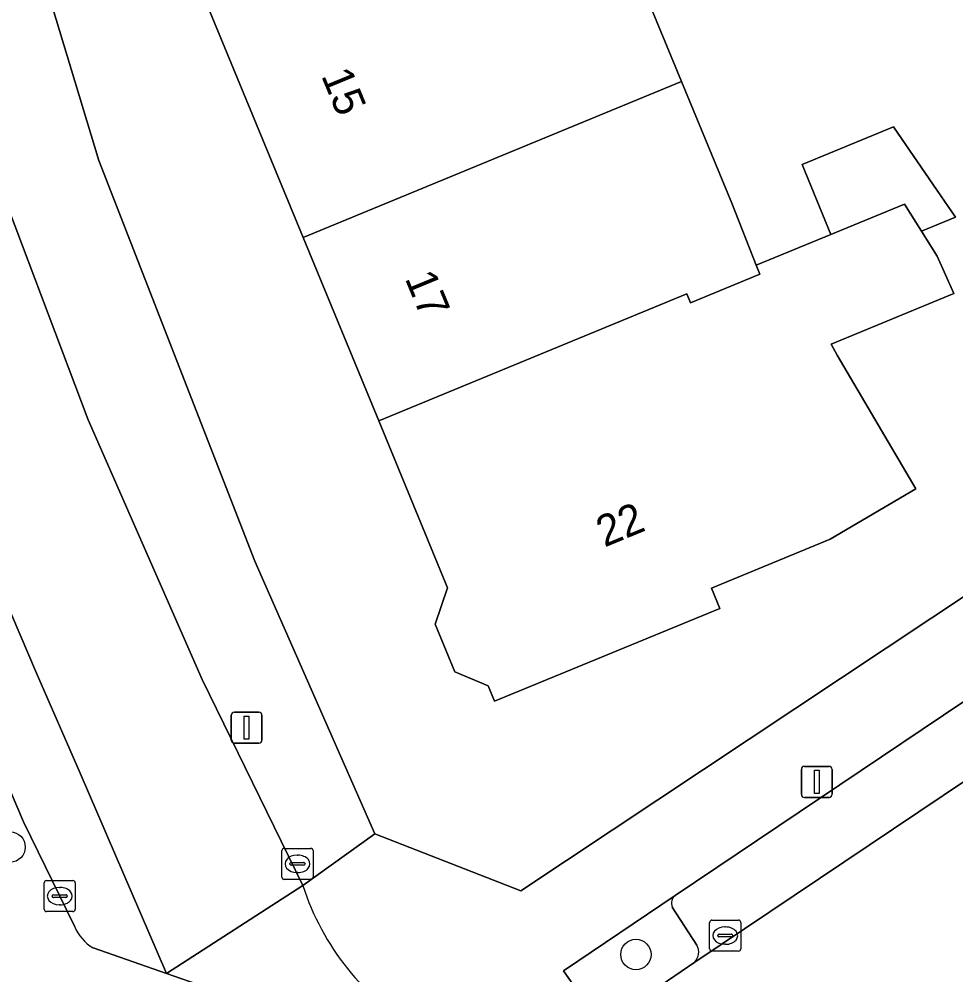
# Model space of a CAD drawing. Extents: x 161347 to 161881, y 382161 to 382804.
# Drawn here: x 161431.99 to 161462.15, y 382525.2 to 382556 of the extents above; entities that cross this region are included whole.
import ezdxf

# ---------------------------------------------------------------- set-up
doc = ezdxf.new("R2010")
doc.units = 0
for name, color, linetype in [('IMGEO_Boom', 7, 'Continuous'), ('IMGEO_Erf', 7, 'Continuous'), ('IMGEO_Groenvoorziening', 7, 'Continuous'), ('IMGEO_Kolk', 7, 'Continuous'), ('IMGEO_Lichtmast', 7, 'Continuous'), ('IMGEO_Pand', 7, 'Continuous'), ('IMGEO_Pand_nummerreeks', 7, 'Continuous'), ('IMGEO_Parkeervlak_open', 7, 'Continuous'), ('IMGEO_Rijbaan_lokaal_open', 7, 'Continuous'), ('IMGEO_Voetpad_open', 7, 'Continuous')]:
    doc.layers.add(name, color=color, linetype=linetype)

msp = doc.modelspace()

# ---------------------------------------------------------------- linework, layer by layer
at = {"layer": 'IMGEO_Boom'}
for centre in [(161431.696, 382529.32), (161451.848, 382525.858)]:
    msp.add_circle(centre, 0.489, dxfattribs=at)
at = {"layer": 'IMGEO_Erf'}
for points in [[(161428.735, 382591.734), (161428.36, 382584.865), (161428.803, 382579.556), (161430.088, 382568.58), (161430.881, 382563.561), (161434.555, 382551.436), (161439.58, 382538.533), (161443.443, 382529.747), (161448.144, 382527.905), (161467.26, 382540.62), (161483.051, 382550.779), (161500.558, 382562.342), (161504.018, 382564.655), (161506.699, 382576.294), (161505.762, 382577.804), (161500, 382587.3), (161487.262, 382608.293)], [(161451.855, 382557.536), (161453.318, 382553.988), (161454.935, 382550.068), (161455.725, 382548.066), (161458.127, 382549.058), (161457.197, 382551.311), (161460.147, 382552.528), (161461.554, 382550.472), (161462.139, 382549.617), (161461.04, 382549.164), (161461.547, 382548.357), (161462.085, 382547.151), (161458.131, 382545.519), (161458.333, 382545.174), (161460.862, 382540.861), (161458.101, 382539.241), (161454.28, 382537.665), (161454.55, 382537.01), (161447.294, 382534.017), (161447.087, 382534.518), (161446.021, 382534.97), (161445.388, 382536.507), (161445.785, 382537.675), (161443.568, 382543.051), (161441.131, 382548.96), (161437.791, 382557.057)]]:
    msp.add_lwpolyline(points, dxfattribs=at)
at = {"layer": 'IMGEO_Groenvoorziening'}
for points in [[(161453.11, 382527.763), (161449.513, 382525.333), (161450.753, 382523.557), (161451.1, 382523.811), (161453.743, 382525.614)], [(161453.813, 382526.156), (161453.018, 382527.388)]]:
    msp.add_lwpolyline(points, dxfattribs=at)
for centre, radius, start, end in [((161453.311, 382527.515), 0.319, 128.9656, 203.4658), ((161453.399, 382525.934), 0.47, 317.0557, 28.2261)]:
    msp.add_arc(centre, radius, start, end, dxfattribs=at)
at = {"layer": 'IMGEO_Kolk'}
for p, q in [((161440.449, 382528.353), (161440.449, 382529.205)), ((161440.524, 382529.279), (161441.376, 382529.279)), ((161441.45, 382529.205), (161441.45, 382528.353)), ((161440.937, 382529.059), (161440.962, 382529.059)), ((161440.708, 382528.773), (161440.708, 382528.785)), ((161441.146, 382528.736), (161440.748, 382528.736)), ((161440.751, 382528.822), (161441.149, 382528.822)), ((161441.192, 382528.785), (161441.192, 382528.773)), ((161441.376, 382528.279), (161440.524, 382528.279)), ((161440.96, 382528.499), (161440.935, 382528.499)), ((161432.793, 382527.314), (161432.793, 382528.166)), ((161432.868, 382528.24), (161433.72, 382528.24)), ((161433.281, 382528.02), (161433.306, 382528.02)), ((161433.794, 382528.166), (161433.794, 382527.314)), ((161433.052, 382527.734), (161433.052, 382527.746)), ((161433.49, 382527.697), (161433.092, 382527.697)), ((161433.095, 382527.783), (161433.493, 382527.783)), ((161433.536, 382527.746), (161433.536, 382527.734)), ((161433.304, 382527.46), (161433.279, 382527.46)), ((161433.72, 382527.24), (161432.868, 382527.24)), ((161454.223, 382526.041), (161454.223, 382526.893)), ((161454.298, 382526.967), (161455.15, 382526.967)), ((161454.711, 382526.747), (161454.736, 382526.747)), ((161455.224, 382526.893), (161455.224, 382526.041)), ((161454.482, 382526.461), (161454.482, 382526.473)), ((161454.92, 382526.424), (161454.522, 382526.424)), ((161454.525, 382526.51), (161454.923, 382526.51)), ((161454.966, 382526.473), (161454.966, 382526.461)), ((161454.734, 382526.187), (161454.709, 382526.187)), ((161455.15, 382525.967), (161454.298, 382525.967))]:
    msp.add_line(p, q, dxfattribs=at)
for points in [[(161440.449, 382528.353), (161440.449, 382529.205)], [(161440.524, 382529.279), (161441.376, 382529.279)], [(161441.45, 382529.205), (161441.45, 382528.353)], [(161441.376, 382528.279), (161440.524, 382528.279)], [(161432.793, 382527.314), (161432.793, 382528.166)], [(161432.868, 382528.24), (161433.72, 382528.24)], [(161433.794, 382528.166), (161433.794, 382527.314)], [(161433.72, 382527.24), (161432.868, 382527.24)], [(161454.223, 382526.041), (161454.223, 382526.893)], [(161454.298, 382526.967), (161455.15, 382526.967)], [(161455.224, 382526.893), (161455.224, 382526.041)], [(161455.15, 382525.967), (161454.298, 382525.967)]]:
    msp.add_lwpolyline(points, dxfattribs=at)
for centre, radius, start, end in [((161440.526, 382529.203), 0.0765, 91.552, 178.448), ((161440.526, 382529.203), 0.0765, 91.552, 178.448), ((161441.374, 382529.203), 0.0765, 1.552, 88.448), ((161441.374, 382529.203), 0.0765, 1.552, 88.448), ((161440.748, 382528.782), 0.0403, 85.8775, 175.7526), ((161440.745, 382528.772), 0.0366, 178.938, 274.7102), ((161441.149, 382528.779), 0.043, 264.8664, 352.4533), ((161441.153, 382528.784), 0.0386, 1.7309, 96.639), ((161440.526, 382528.355), 0.0765, 181.552, 268.448), ((161440.526, 382528.355), 0.0765, 181.552, 268.448), ((161441.374, 382528.355), 0.0765, 271.552, 358.448), ((161441.374, 382528.355), 0.0765, 271.552, 358.448), ((161432.87, 382528.164), 0.0765, 91.552, 178.448), ((161432.87, 382528.164), 0.0765, 91.552, 178.448), ((161433.718, 382528.164), 0.0765, 1.552, 88.448), ((161433.718, 382528.164), 0.0765, 1.552, 88.448), ((161433.092, 382527.743), 0.0403, 85.8775, 175.7526), ((161433.089, 382527.733), 0.0366, 178.938, 274.7102), ((161433.493, 382527.74), 0.043, 264.8664, 352.4533), ((161433.497, 382527.745), 0.0386, 1.7309, 96.639), ((161432.87, 382527.316), 0.0765, 181.552, 268.448), ((161432.87, 382527.316), 0.0765, 181.552, 268.448), ((161433.718, 382527.316), 0.0765, 271.552, 358.448), ((161433.718, 382527.316), 0.0765, 271.552, 358.448), ((161454.3, 382526.891), 0.0765, 91.552, 178.448), ((161454.3, 382526.891), 0.0765, 91.552, 178.448), ((161455.148, 382526.891), 0.0765, 1.552, 88.448), ((161455.148, 382526.891), 0.0765, 1.552, 88.448), ((161454.522, 382526.47), 0.0403, 85.8775, 175.7526), ((161454.519, 382526.46), 0.0366, 178.938, 274.7102), ((161454.923, 382526.467), 0.043, 264.8664, 352.4533), ((161454.927, 382526.472), 0.0386, 1.7309, 96.639), ((161454.3, 382526.043), 0.0765, 181.552, 268.448), ((161454.3, 382526.043), 0.0765, 181.552, 268.448), ((161455.148, 382526.043), 0.0765, 271.552, 358.448), ((161455.148, 382526.043), 0.0765, 271.552, 358.448)]:
    msp.add_arc(centre, radius, start, end, dxfattribs=at)
for centre, major_axis, ratio, start_param, end_param in [((161440.936, 382528.779), (-0.387, 0.002), 0.722429, 4.712389, 7.853982), ((161440.961, 382528.779), (-0.39, 0.002), 0.717154, 1.570796, 4.712389), ((161433.28, 382527.74), (-0.387, 0.002), 0.722429, 4.712389, 7.853982), ((161433.305, 382527.74), (-0.39, 0.002), 0.717154, 1.570796, 4.712389), ((161454.71, 382526.467), (-0.387, 0.002), 0.722429, 4.712389, 7.853982), ((161454.735, 382526.467), (-0.39, 0.002), 0.717154, 1.570796, 4.712389)]:
    msp.add_ellipse(centre, major_axis=major_axis, ratio=ratio, start_param=start_param, end_param=end_param, dxfattribs=at)
at = {"layer": 'IMGEO_Lichtmast'}
for p, q in [((161438.817, 382532.767), (161438.817, 382533.567)), ((161438.817, 382533.567), (161438.817, 382532.767)), ((161438.917, 382533.667), (161439.707, 382533.667)), ((161439.707, 382533.667), (161438.917, 382533.667)), ((161439.807, 382533.567), (161439.807, 382532.767)), ((161439.807, 382532.767), (161439.807, 382533.567)), ((161439.707, 382532.667), (161438.917, 382532.667)), ((161438.917, 382532.667), (161439.707, 382532.667)), ((161457.176, 382531.021), (161457.176, 382531.821)), ((161457.176, 382531.821), (161457.176, 382531.021)), ((161457.276, 382531.921), (161458.066, 382531.921)), ((161458.066, 382531.921), (161457.276, 382531.921)), ((161458.166, 382531.821), (161458.166, 382531.021)), ((161458.166, 382531.021), (161458.166, 382531.821)), ((161458.066, 382530.921), (161457.276, 382530.921)), ((161457.276, 382530.921), (161458.066, 382530.921))]:
    msp.add_line(p, q, dxfattribs=at)
for points in [[(161439.237, 382533.542), (161439.387, 382533.542), (161439.387, 382532.792), (161439.237, 382532.792), (161439.237, 382533.542)], [(161457.596, 382531.796), (161457.746, 382531.796), (161457.746, 382531.046), (161457.596, 382531.046), (161457.596, 382531.796)]]:
    msp.add_lwpolyline(points, dxfattribs=at)
for centre, start, end in [((161438.917, 382533.567), 90, 180), ((161438.917, 382533.567), 90, 180), ((161439.707, 382533.567), 0, 90), ((161439.707, 382533.567), 360, 90), ((161438.917, 382532.767), 180, 270), ((161438.917, 382532.767), 180, 270), ((161439.707, 382532.767), 270, 0), ((161439.707, 382532.767), 270, 0), ((161457.276, 382531.821), 90, 180), ((161457.276, 382531.821), 90, 180), ((161458.066, 382531.821), 0, 90), ((161458.066, 382531.821), 360, 90), ((161457.276, 382531.021), 180, 270), ((161457.276, 382531.021), 180, 270), ((161458.066, 382531.021), 270, 0), ((161458.066, 382531.021), 270, 0)]:
    msp.add_arc(centre, 0.1, start, end, dxfattribs=at)
at = {"layer": 'IMGEO_Pand'}
for points in [[(161453.318, 382553.988), (161451.855, 382557.536), (161455.485, 382559.033), (161453.263, 382562.773), (161448.364, 382562.14), (161448.792, 382559.303), (161447.868, 382558.919), (161447.761, 382559.177), (161444.756, 382557.938), (161444.444, 382558.697), (161440.88, 382557.227), (161440.49, 382558.17), (161437.791, 382557.057), (161441.131, 382548.96)], [(161455.838, 382547.781), (161455.725, 382548.066), (161454.935, 382550.068), (161453.318, 382553.988), (161441.131, 382548.96), (161443.568, 382543.051), (161453.484, 382547.142), (161453.601, 382546.859)], [(161460.147, 382552.528), (161457.197, 382551.311), (161458.127, 382549.058), (161460.493, 382550.035), (161461.04, 382549.164), (161462.139, 382549.617), (161461.554, 382550.472)], [(161460.862, 382540.861), (161458.333, 382545.174), (161458.131, 382545.519), (161462.085, 382547.151), (161461.547, 382548.357), (161461.04, 382549.164), (161460.493, 382550.035), (161458.127, 382549.058), (161455.725, 382548.066), (161455.838, 382547.781), (161453.601, 382546.859), (161453.484, 382547.142), (161443.568, 382543.051), (161445.785, 382537.675), (161445.388, 382536.507), (161446.021, 382534.97), (161447.087, 382534.518), (161447.294, 382534.017), (161454.55, 382537.01), (161454.28, 382537.665), (161458.101, 382539.241)]]:
    msp.add_lwpolyline(points, close=True, dxfattribs=at)
at = {"layer": 'IMGEO_Parkeervlak_open'}
for points in [[(161434.366, 382526.068), (161436.736, 382525.241), (161433.951, 382531.698), (161432.545, 382534.925), (161430.157, 382540.523), (161427.941, 382546.05), (161426.945, 382548.594), (161424.55, 382555.173)], [(161427.291, 382541.698), (161429.804, 382535.65), (161430.715, 382533.439), (161432.129, 382530.134), (161433.768, 382526.766)], [(161462.406, 382534.007), (161453.11, 382527.763)], [(161453.743, 382525.614), (161464.155, 382532.599)], [(161453.018, 382527.388), (161453.813, 382526.156)]]:
    msp.add_lwpolyline(points, dxfattribs=at)
for centre, radius, start, end in [((161453.311, 382527.515), 0.319, 128.9656, 203.4658), ((161435.115, 382527.315), 1.454, 202.1646, 239.0109), ((161453.399, 382525.934), 0.47, 317.0557, 28.2261)]:
    msp.add_arc(centre, radius, start, end, dxfattribs=at)
at = {"layer": 'IMGEO_Rijbaan_lokaal_open'}
for points in [[(161434.209, 382543.084), (161431.634, 382549.918), (161430.022, 382554.586), (161429.794, 382555.37), (161428.747, 382558.978), (161427.781, 382563.149)], [(161447.072, 382514.441), (161449.889, 382516.325), (161460.256, 382523.321), (161463.075, 382525.162), (161474.005, 382532.462), (161476.85, 382534.371), (161487.246, 382541.366), (161491.638, 382544.307), (161496.796, 382547.748), (161498.717, 382549.05), (161509.14, 382556), (161506.084, 382560.62), (161505.801, 382560.428), (161503.737, 382559.098), (161495.035, 382553.231), (161488.376, 382548.802), (161485.254, 382546.718), (161481.635, 382544.301), (161477.789, 382541.723), (161467.346, 382534.737), (161464.155, 382532.599), (161453.743, 382525.614), (161451.1, 382523.811), (161450.753, 382523.557)], [(161424.55, 382555.173), (161426.945, 382548.594), (161427.941, 382546.05), (161430.157, 382540.523), (161432.545, 382534.925), (161433.951, 382531.698), (161436.736, 382525.241), (161441.122, 382528.078), (161437.877, 382534.716), (161434.209, 382543.084)], [(161441.122, 382528.078), (161436.736, 382525.241), (161437.721, 382524.898)]]:
    msp.add_lwpolyline(points, dxfattribs=at)
msp.add_arc((161449.212, 382530.703), 8.505, 197.979, 239.0527, dxfattribs=at)
at = {"layer": 'IMGEO_Voetpad_open'}
for points in [[(161512.185, 382575.386), (161510.003, 382578.937), (161505.762, 382577.804), (161506.699, 382576.294), (161504.018, 382564.655), (161500.558, 382562.342), (161483.051, 382550.779), (161467.26, 382540.62), (161448.144, 382527.905), (161443.443, 382529.747), (161441.122, 382528.078)], [(161427.781, 382563.149), (161428.638, 382563.35), (161430.585, 382555.568), (161429.794, 382555.37), (161430.022, 382554.586), (161431.634, 382549.918), (161434.209, 382543.084), (161437.877, 382534.716), (161441.122, 382528.078), (161443.443, 382529.747), (161439.58, 382538.533), (161434.555, 382551.436), (161430.881, 382563.561), (161430.088, 382568.58)], [(161450.753, 382523.557), (161449.513, 382525.333), (161453.11, 382527.763), (161462.406, 382534.007), (161466.711, 382536.917), (161476.027, 382543.146), (161480.434, 382546.1), (161481.089, 382545.167), (161488.11, 382549.87)], [(161433.768, 382526.766), (161432.129, 382530.134), (161430.715, 382533.439), (161429.804, 382535.65), (161427.291, 382541.698)], [(161437.721, 382524.898), (161436.736, 382525.241), (161434.366, 382526.068)]]:
    msp.add_lwpolyline(points, dxfattribs=at)
for centre, radius, start, end in [((161449.212, 382530.703), 8.505, 197.979, 239.0527), ((161435.115, 382527.315), 1.454, 202.1646, 239.0109)]:
    msp.add_arc(centre, radius, start, end, dxfattribs=at)

# ---------------------------------------------------------------- texts
at = {"layer": 'IMGEO_Pand_nummerreeks'}
for s, rotation, p in [('15', 292.414, (161441.704, 382554.178)), ('17', 292.4139, (161444.398, 382547.648)), ('22', 22.4141, (161450.835, 382538.969))]:
    msp.add_text(s, height=1, rotation=rotation, dxfattribs=at).set_placement(p)

doc.saveas('drawing.dxf')
